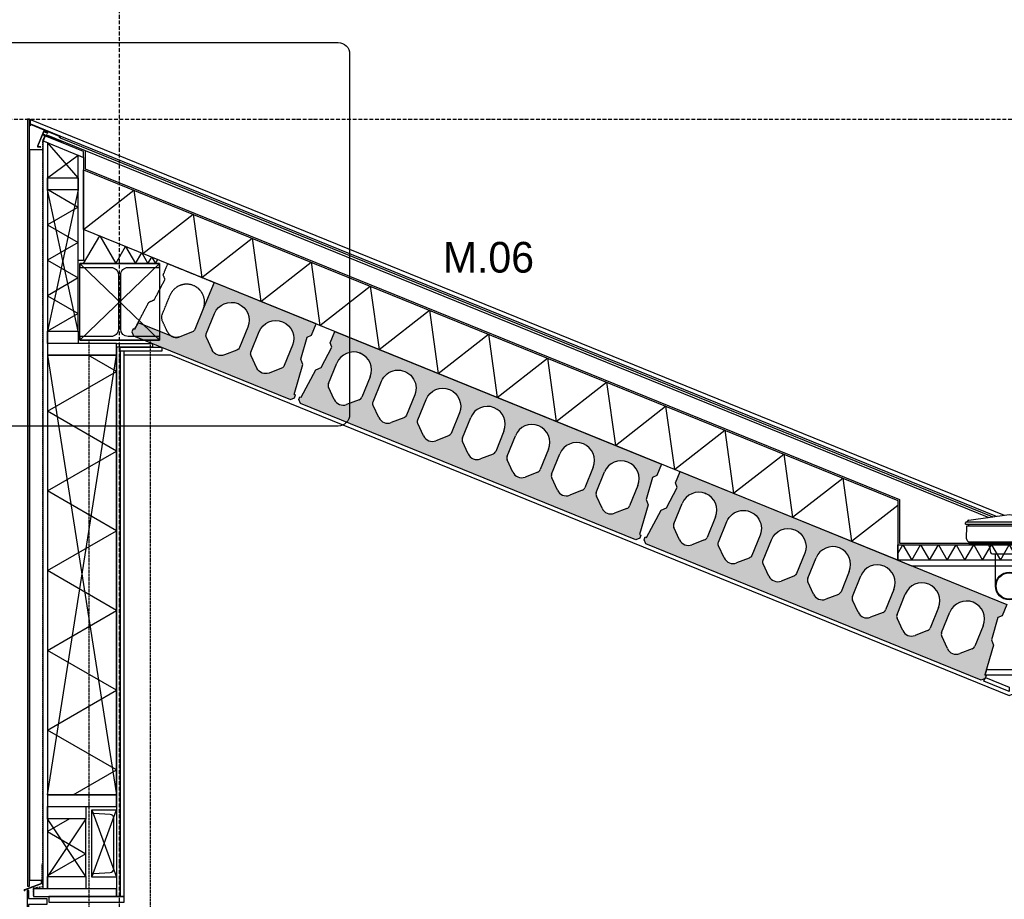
# Model space of a CAD drawing. Header units: millimetres. Extents: x -297000 to 504135, y -166520 to 252050.
# Tile 291 of 416: x 12000 to 15209, y -9443 to -6576. Entities that reach past the tile are written whole.
import ezdxf

# ---------------------------------------------------------------- set-up
doc = ezdxf.new("R2010")
doc.units = ezdxf.units.MM
doc.header["$MEASUREMENT"] = 0
for name, pattern in [('ACAD_ISO10W100', [18, 12, -3, 0, -3]), ('CENTER', [50.800000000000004, 31.75, -6.349999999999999, 6.349999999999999, -6.349999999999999]), ('DASHED2', [0.375, 0.25, -0.125]), ('HIDDEN2', [4.762499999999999, 3.175, -1.5875]), ('HIDDENX2', [0.75, 0.5, -0.25])]:
    doc.linetypes.add(name, pattern=pattern)
doc.layers.get('Defpoints').update_dxf_attribs({"color": 6})
for name, color, linetype in [('010_T0100_T', 4, 'Continuous'), ('040_AXPRI_B', 9, 'CENTER'), ('068_HATCH_H', 8, 'Continuous'), ('080_SYMB_DETAIL', 4, 'Continuous'), ('210_INSUL_G', 8, 'Continuous'), ('210_WALEX_E', 2, 'Continuous'), ('210_WALEX_G', 2, 'Continuous'), ('299_CONCR_G', 3, 'Continuous'), ('299_CONCR_H', 251, 'Continuous'), ('299_STEEL_G', 3, 'Continuous'), ('299_STEEL_H', 8, 'Continuous'), ('310_WINDO_E', 1, 'Continuous'), ('410_WAFEX_G', 1, 'Continuous'), ('420_WAFIN_G', 1, 'Continuous'), ('450_CEIFI_G', 2, 'Continuous'), ('470_ROOF_G', 4, 'Continuous'), ('480_OTHFI_G', 4, 'Continuous'), ('520_DRAIN_E', 8, 'Continuous'), ('520_DRAIN_G', 2, 'Continuous'), ('X--LR---_CP', 7, 'Continuous')]:
    doc.layers.add(name, color=color, linetype=linetype)
doc.styles.add('VMX 2 MEDIUM 100', font='unvr55w.TTF', dxfattribs={"height": 200})

# ---------------------------------------------------------------- blocks, each defined once
blk = doc.blocks.new('GRID02')
at = {"layer": '040_AXPRI_B', "linetype": 'ACAD_ISO10W100'}
blk.add_line((-2.231390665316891e-06, -2483.903999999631), (-2.183020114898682e-06, 11470.78071810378), dxfattribs=at)
blk.add_lwpolyline([(-4000, 8700), (27199.99999785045, 8700)], dxfattribs=at)
blk = doc.blocks.new('gootdetail')
at = {"layer": '068_HATCH_H'}
blk.add_lwpolyline([(-724.9997384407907, 22.1315822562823), (-708.9098999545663, 50.00000000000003), (-680.042386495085, 1.4210854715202e-14), (-651.1748730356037, 50.00000000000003), (-622.3073595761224, 1.4210854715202e-14), (-593.4398461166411, 50.00000000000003), (-564.5723326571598, 1.4210854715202e-14), (-535.7048191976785, 50.00000000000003), (-506.8373057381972, 1.4210854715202e-14), (-477.9697922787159, 50.00000000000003), (-449.1022788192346, 1.4210854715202e-14), (-420.2347653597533, 50.00000000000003), (-391.367251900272, 1.4210854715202e-14), (-362.4997384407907, 50.00000000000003), (-333.6322249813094, 1.4210854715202e-14), (-304.7647115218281, 50.00000000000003), (-275.8971980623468, 1.4210854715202e-14), (-247.0296846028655, 50.00000000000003), (-218.1621711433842, 1.4210854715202e-14), (-189.2946576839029, 50.00000000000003), (-160.4271442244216, 1.4210854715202e-14), (-131.5596307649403, 50.00000000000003), (-102.692117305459, 1.4210854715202e-14), (-73.82460384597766, 50.00000000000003), (-44.95709038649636, 1.4210854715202e-14), (-16.08957692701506, 50.00000000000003), (0.0001157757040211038, 22.13183476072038)], dxfattribs=at)
at = {"layer": '210_INSUL_G', "color": 1}
blk.add_lwpolyline([(-724.9997384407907, 5.684341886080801e-14), (-724.9997384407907, 50.00000000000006), (0.0002615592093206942, 50), (0, 0), (-724.9997384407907, 5.684341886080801e-14)], dxfattribs=at)
at = {"layer": '210_WALEX_G'}
blk.add_lwpolyline([(0, 0), (-724.9997384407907, 5.684341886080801e-14), (-680.683603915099, -17.99999999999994), (-44.31613452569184, -18), (0, 0)], dxfattribs=at)
at = {"layer": '470_ROOF_G'}
blk.add_lwpolyline([(-719.9997384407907, 197.6471529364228), (-719.9997384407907, 55.00000000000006), (-4.999738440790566, 55), (-4.999738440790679, 197.6471529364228)], dxfattribs=at)
at = {"layer": '520_DRAIN_E', "color": 8}
for p, q in [((-505.4997548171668, 117.8301667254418), (-505.4997548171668, 121.3301667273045)), ((-219.4997430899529, 117.8300070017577), (-219.4997391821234, 121.3300070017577)), ((-501.4985368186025, 69.55384099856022), (-501.4985368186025, 71.15634399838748)), ((-494.6958908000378, 55.00000000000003), (-489.7317894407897, 52.13397499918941)), ((-448.3657634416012, 51.73205099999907), (-444.7313653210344, 49.63372986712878)), ((-426.3340734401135, 42.88918599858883), (-423.2605044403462, 25.45811099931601)), ((-298.6654034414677, 42.88918599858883), (-301.738972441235, 25.45811099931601)), ((-276.6337134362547, 51.73205099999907), (-280.2681115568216, 49.63372986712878)), ((-235.2676874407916, 52.13397499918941), (-230.3035860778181, 55.00000000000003))]:
    blk.add_line(p, q, dxfattribs=at)
for points in [[(-494.1498448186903, 130.3279497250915), (-362.4997316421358, 148.8301671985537), (-230.4997548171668, 130.2787807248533)], [(-505.4997548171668, 117.8301667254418), (-219.4997548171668, 117.8301667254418)], [(-501.4997548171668, 125.3301667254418), (-223.4997548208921, 125.3301667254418)], [(-501.4985368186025, 69.55384099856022), (-500.7576358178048, 112), (-224.2418712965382, 112), (-223.5010150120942, 69.5536857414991), (-223.5010132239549, 71.156188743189)], [(-494.6626301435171, 117.8244789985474), (-494.6626301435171, 111.9943122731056)], [(-230.3366639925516, 117.8300192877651), (-230.336670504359, 111.999852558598)], [(-499.1566088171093, 63.75736699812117), (-497.2423868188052, 61.84314600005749)], [(-491.5855328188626, 59.50000000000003), (-233.4139768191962, 59.50000000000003)], [(-489.2317894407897, 52.00000000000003), (-235.2676874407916, 52.13397499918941)], [(-444.2318504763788, 49.50000000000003), (-280.7676874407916, 49.50000000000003)], [(-225.842949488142, 63.75721435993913), (-227.7571736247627, 61.84299549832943)], [(-407.4998692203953, -84.22387920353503), (-407.4998692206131, 20.49999999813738)], [(-317.4998692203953, -84.22387920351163), (-317.4998692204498, 20.49999999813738)]]:
    blk.add_lwpolyline(points, dxfattribs=at)
at = {"layer": '520_DRAIN_E', "ltscale": 5}
blk.add_lwpolyline([(-509.9997384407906, 55.00000000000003), (-214.9997384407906, 55.00000000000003)], dxfattribs=at)
at = {"layer": '520_DRAIN_E', "color": 8}
blk.add_lwpolyline([(-423.2605049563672, 25.45811093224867, 0.3639702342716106), (-417.3516584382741, 20.49999999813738), (-307.6478184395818, 20.49999999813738, 0.3639702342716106), (-301.7389719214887, 25.45811093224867)], format="xyb", dxfattribs=at)
for centre, radius, start, end in [((-493.5235658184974, 125.8717437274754), 4.5, 97.99999998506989, 180.4764389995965), ((-231.4759231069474, 125.8715973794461), 4.5, 359.5234970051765, 81.99993599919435), ((-501.4997548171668, 121.3301667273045), 4, 90, 180), ((-498.5233928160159, 125.8301667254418), 0.5, 270, 0.4764389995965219), ((-498.5233928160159, 125.8301667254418), 0.5, 270, 0.4764389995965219), ((-226.4760961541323, 125.830014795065), 0.5, 179.5234970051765, 269.9999359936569), ((-226.4760961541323, 125.830014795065), 0.5, 179.5234970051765, 269.9999359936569), ((-223.4997391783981, 121.3300114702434), 4, 359.9999360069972, 89.99993599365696), ((-493.4997548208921, 69.41422199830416), 8, 178.9999999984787, 225.0000000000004), ((-231.4997971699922, 69.41407567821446), 8, 314.9999360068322, 0.9999359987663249), ((-491.5855328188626, 67.50000000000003), 8, 225.0000000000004, 270), ((-449.3657634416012, 50.00000000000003), 2, 59.9999999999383, 90), ((-444.2317894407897, 50.49999999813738), 1, 239.9999999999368, 270), ((-434.2125354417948, 41.49999999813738), 8, 9.999999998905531, 90), ((-290.7869414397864, 41.49999999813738), 8, 90, 170.0000000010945), ((-280.7676874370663, 50.49999999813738), 1, 270, 300.0000000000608), ((-275.6337134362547, 50.00000000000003), 2, 90, 120.0000000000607), ((-233.4140213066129, 67.49985581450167), 8, 269.9999359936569, 314.9999360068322)]:
    blk.add_arc(centre, radius, start, end, dxfattribs=at)
at = {"layer": '520_DRAIN_G'}
for radius in [45, 42.76431929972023]:
    blk.add_circle((-362.4998692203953, -84.22387920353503), radius, dxfattribs=at)
blk = doc.blocks.new('HEA260')
at = {"layer": '299_STEEL_G'}
blk.add_lwpolyline([(-130.0000038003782, -125.0000036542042), (129.9999961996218, -125.0000036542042), (129.9999961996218, -112.5000036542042), (27.74999619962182, -112.5000036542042, -0.4142135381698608), (3.749996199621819, -88.50000365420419), (3.749996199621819, 88.49999634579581, -0.4142135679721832), (27.74999429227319, 112.4999963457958), (129.9999961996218, 112.4999963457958), (129.9999961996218, 124.9999963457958), (-130.0000038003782, 124.9999963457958), (-130.0000038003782, 112.4999963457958), (-27.75000570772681, 112.4999963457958, -0.4142135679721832), (-3.750003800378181, 88.49999634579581), (-3.750003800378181, -88.49999602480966, -0.4142135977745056), (-27.75000380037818, -112.5000036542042), (-130.0000038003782, -112.5000036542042)], format="xyb", close=True, dxfattribs=at)
at = {"layer": 'Defpoints'}
for points in [[(129.9999961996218, 124.9999963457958), (-130.0000038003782, -125.0000036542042)], [(129.9999961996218, -125.0000036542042), (-129.9999885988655, 124.9999963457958)]]:
    blk.add_lwpolyline(points, dxfattribs=at)
blk.add_lwpolyline([(-129.9999885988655, 124.9999963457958), (129.9999961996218, 124.9999963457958), (129.9999961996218, -125.0000036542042), (-129.9999885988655, -125.0000036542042)], close=True, dxfattribs=at)
blk = doc.blocks.new('KANAALPLAAT260_sparing')
at = {"layer": '299_CONCR_H'}
h = blk.add_hatch(color=256, dxfattribs=at)
edge = h.paths.add_edge_path(flags=16)
edge.add_arc((-129, 146.5), 58.5, 0, 180, ccw=False)
edge.add_line((-70.5, 146.5), (-70.5, 74.60282490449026))
edge.add_arc((-85.49999999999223, 74.60282490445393), 14.99999999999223, -46.84158311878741, 1.3881162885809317e-10, ccw=False)
edge.add_line((-75.2397319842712, 63.66084609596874), (-107.3285527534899, 33.57123368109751))
edge.add_arc((-128.9999999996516, 56.68257113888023), 31.68257478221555, 228.8145178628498, 313.15841688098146, ccw=False)
edge.add_arc((-129.000000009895, 56.68257114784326), 31.68257478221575, 226.8415831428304, 228.8145178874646, ccw=False)
edge.add_line((-150.6714472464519, 33.57123368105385), (-182.7602680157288, 63.66084609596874))
edge.add_arc((-172.5000000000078, 74.60282490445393), 14.99999999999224, 179.9999999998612, 226.8415831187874, ccw=False)
edge.add_line((-187.5, 74.60282490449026), (-187.5, 146.5))
edge = h.paths.add_edge_path(flags=16)
edge.add_arc((-285.9999999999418, 146.5000000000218), 58.5, -7.105427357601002e-12, 179.9999999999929, ccw=False)
edge.add_line((-227.4999999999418, 146.5000000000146), (-227.4999999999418, 74.60282490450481))
edge.add_arc((-242.499999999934, 74.60282490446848), 14.99999999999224, -46.84158311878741, 1.3881162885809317e-10, ccw=False)
edge.add_line((-232.239731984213, 63.66084609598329), (-264.3285527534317, 33.57123368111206))
edge.add_arc((-285.9999999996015, 56.68257113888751), 31.68257478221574, 228.8145178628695, 313.158416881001, ccw=False)
edge.add_arc((-286.0000000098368, 56.68257114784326), 31.68257478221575, 226.8415831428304, 228.8145178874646, ccw=False)
edge.add_line((-307.6714472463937, 33.57123368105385), (-339.7602680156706, 63.66084609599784))
edge.add_arc((-329.4999999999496, 74.60282490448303), 14.99999999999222, 179.9999999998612, 226.8415831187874, ccw=False)
edge.add_line((-344.4999999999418, 74.60282490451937), (-344.4999999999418, 146.5000000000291))
edge = h.paths.add_edge_path()
edge.add_line((-443.5454552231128, 25.00469205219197), (-564.4995308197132, 25.00469205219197))
edge.add_line((-564.4995308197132, 25.00469205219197), (-567, -1.455191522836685e-11))
edge.add_line((-567, -1.455191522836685e-11), (-572, -1.455191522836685e-11))
edge.add_line((-572, -1.455191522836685e-11), (-572, -10.00000000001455))
edge.add_line((-572, -10.00000000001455), (-561.9999999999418, -20.00000000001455))
edge.add_line((-561.9999999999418, -20.00000000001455), (-9.999999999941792, -20))
edge.add_line((-9.999999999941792, -20), (0, -10))
edge.add_line((0, -10), (0, 0))
edge.add_line((0, 0), (-5, 0))
edge.add_line((-5, 0), (-15.04962799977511, 100.4962809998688))
edge.add_line((-15.04962799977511, 100.4962809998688), (-28.44946200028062, 113.8961149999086))
edge.add_line((-28.44946200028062, 113.8961149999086), (-35.96350099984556, 189.036499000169))
edge.add_line((-35.96350099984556, 189.036499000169), (-24.99999999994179, 200.0000000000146))
edge.add_line((-24.99999999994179, 200.0000000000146), (-24.99999999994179, 240.0000000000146))
edge.add_line((-24.99999999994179, 240.0000000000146), (-384.5, 240.0000000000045))
edge.add_line((-384.5, 240.0000000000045), (-384.5, 146.4999999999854))
edge.add_line((-384.5, 146.4999999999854), (-384.5, 74.60282490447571))
edge.add_arc((-399.4999999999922, 74.60282490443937), 14.99999999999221, -46.841583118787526, 1.3881162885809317e-10, ccw=False)
edge.add_line((-389.2397319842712, 63.66084609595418), (-421.3285527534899, 33.57123368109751))
edge.add_arc((-442.9999999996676, 56.68257113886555), 31.68257478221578, 269.0135326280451, 313.15841688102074, ccw=False)
at = {"layer": '299_CONCR_G'}
blk.add_lwpolyline([(-443.5454552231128, 25.00469205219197), (-564.4995308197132, 25.00469205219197), (-567, -1.455191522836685e-11), (-572, -1.455191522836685e-11), (-572, -10.00000000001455), (-561.9999999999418, -20.00000000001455), (-9.999999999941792, -20), (0, -10), (0, 0), (-5, 0), (-15.04962799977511, 100.4962809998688), (-28.44946200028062, 113.8961149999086), (-35.96350099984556, 189.036499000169), (-24.99999999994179, 200.0000000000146), (-24.99999999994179, 240.0000000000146), (-384.5, 240.0000000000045), (-384.5, 146.4999999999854), (-384.5, 74.60282490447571, -0.2072792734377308), (-389.2397319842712, 63.66084609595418), (-421.3285527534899, 33.57123368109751, -0.1950364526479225), (-443.5454552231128, 25.00469205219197, -0.1950364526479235)], format="xyb", dxfattribs=at)
at = {"layer": '299_CONCR_G', "color": 1, "linetype": 'HIDDENX2'}
blk.add_lwpolyline([(-566.9999999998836, 0), (-556.9503720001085, 100.4962809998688), (-543.550537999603, 113.8961149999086), (-536.036499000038, 189.036499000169), (-546.9999999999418, 200.0000000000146), (-546.9999999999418, 240.0000000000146), (-384.5, 240.0000000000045)], dxfattribs=at)
blk.add_lwpolyline([(-421.3285527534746, 33.5712336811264), (-421.3285527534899, 33.57123368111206, -0.3855866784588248), (-463.8629371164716, 32.83884241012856, -0.00860876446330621), (-464.6714472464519, 33.57123368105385), (-496.7602680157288, 63.66084609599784, -0.2072792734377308), (-501.5, 74.60282490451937), (-501.5, 146.5000000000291, -1), (-384.5, 146.5000000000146)], format="xyb", dxfattribs=at)
at = {"layer": '299_CONCR_G'}
for points in [[(-344.4999999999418, 146.5000000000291, -1), (-227.4999999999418, 146.5000000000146), (-227.4999999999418, 74.60282490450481, -0.2072792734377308), (-232.239731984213, 63.66084609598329), (-264.3285527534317, 33.57123368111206, -0.3855866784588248), (-306.8629371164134, 32.83884241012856, -0.00860876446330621), (-307.6714472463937, 33.57123368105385), (-339.7602680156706, 63.66084609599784, -0.2072792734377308), (-344.4999999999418, 74.60282490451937)], [(-187.5, 146.5, -1), (-70.5, 146.5), (-70.5, 74.60282490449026, -0.2072792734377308), (-75.2397319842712, 63.66084609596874), (-107.3285527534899, 33.57123368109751, -0.3855866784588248), (-149.8629371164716, 32.83884241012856, -0.00860876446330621), (-150.6714472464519, 33.57123368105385), (-182.7602680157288, 63.66084609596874, -0.2072792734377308), (-187.5, 74.60282490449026)]]:
    blk.add_lwpolyline(points, format="xyb", close=True, dxfattribs=at)
blk = doc.blocks.new('DAKTRIM')
at = {"layer": '470_ROOF_G', "color": 1}
blk.add_lwpolyline([(24.00022964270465, 1.50001435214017), (22.00021050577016, 1.50001435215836), (22.00021050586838, 2.000019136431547), (20.0001913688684, 2.000019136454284), (20.00019136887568, 1.500014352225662), (18.0001722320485, 1.500014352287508), (18.00017223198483, 2.000019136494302), (16.00015309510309, 2.00001913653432), (16.00015309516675, 1.500014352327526), (14.00013395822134, 1.500014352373), (14.00013395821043, 2.000019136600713), (12.00011482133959, 2.000019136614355), (12.00011482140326, 1.500014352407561), (10.00009568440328, 1.500014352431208), (10.00009568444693, 2.000019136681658), (8.000076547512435, 2.000019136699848), (8.000076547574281, 1.500014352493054), (6.000057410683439, 1.500014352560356), (6.000057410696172, 2.000019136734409), (4.000038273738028, 2.000019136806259), (4.000038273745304, 1.500014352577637), (2.000019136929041, 1.500014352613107), (2.000019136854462, 2.000019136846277), (-2.546585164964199e-11, 2.000019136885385), (-1.818989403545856e-11, 1.500014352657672), (-2.000019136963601, 1.500014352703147), (-2.000019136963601, 2.000019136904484), (-4.000038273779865, 2.000019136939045), (-4.000038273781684, 1.500014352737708), (-6.000057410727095, 1.500014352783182), (-6.000057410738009, 2.000019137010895), (-8.000076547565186, 2.000019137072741), (-8.000076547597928, 1.500014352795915), (-9.500090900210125, 1.500014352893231), (-9.500090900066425, 10.50010046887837, -0.4142135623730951), (-9.000086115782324, 11.00010525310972), (4.000038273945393, 11.00010525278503), (4.000038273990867, 12.00011482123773, 0.4142135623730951), (3.500033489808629, 12.50011960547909), (-9.500090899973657, 12.50011960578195, 0.4142135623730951), (-11.00010525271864, 11.00010525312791), (-11.00010525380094, -41.00039230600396, 0.4931454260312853), (-9.111858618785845, -42.4492949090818), (-0.5558910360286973, -40.15673030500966, 1), (-0.9441233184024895, -38.70782770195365), (-8.870675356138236, -40.8317409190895, -0.4931454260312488), (-9.500090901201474, -40.3487733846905), (-9.500090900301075, 1.909938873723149e-10), (-1.500014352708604, 2.637534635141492e-11), (-1.500014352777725, -4.000038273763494), (-8.003553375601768e-11, -4.000038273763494), (0, 0), (58.50055975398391, -1.296939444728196e-09, 0.8769764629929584), (58.62997051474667, 0.9829723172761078), (54.83430011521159, 2.000019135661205), (51.50181911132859, 2.000019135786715), (51.50181911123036, 1.500014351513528), (49.5017999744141, 1.500014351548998), (49.501799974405, 2.000019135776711), (47.66800698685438, 2.000019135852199), (47.66800698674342, 1.500014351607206), (45.66798784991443, 1.500014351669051), (45.66798784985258, 2.000019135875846), (43.66796871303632, 2.000019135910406), (43.6679687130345, 1.500014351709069), (41.66794957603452, 1.500014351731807), (41.66794957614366, 2.000019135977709), (39.83415658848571, 2.000019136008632), (39.83415658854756, 1.500014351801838), (37.83413745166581, 1.500014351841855), (37.83413745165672, 2.000019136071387), (37.66791130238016, 2.000019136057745), (35.8341183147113, 2.000019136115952), (35.8341183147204, 1.50001435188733), (33.83409917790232, 1.500014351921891), (33.83409917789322, 2.000019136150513), (31.83408004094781, 2.000019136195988), (31.83408004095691, 1.500014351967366), (29.83406090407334, 1.500014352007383), (29.83406090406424, 2.000019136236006), (28.00026791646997, 2.000019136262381), (28.00026791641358, 1.500014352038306), (26.00024877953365, 1.500014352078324), (26.00024877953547, 2.000019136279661), (24.00022964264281, 2.000019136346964)], format="xyb", close=True, dxfattribs=at)
blk = doc.blocks.new('WATERSLAG')
at = {"layer": '410_WAFEX_G', "color": 1, "lineweight": 13}
blk.add_lwpolyline([(-2.65234375, -0.859375), (0, 0), (-0.58203125, -0.6953125), (-0.58203125, -0.83984375), (-0.22265625, -1.1953125), (-0.22265625, -1.33984375), (-0.58203125, -1.6953125), (-0.58203125, -1.83984375), (-0.22265625, -2.1953125), (-0.22265625, -2.33984375), (-0.58203125, -2.6953125), (-0.58203125, -2.83984375), (-0.22265625, -3.1953125), (-0.22265625, -3.33984375), (-0.58203125, -3.6953125), (-0.58203125, -3.83984375), (-0.22265625, -4.1953125), (-0.22265625, -4.33984375), (-0.58203125, -4.6953125), (-0.58203125, -4.83984375), (-0.22265625, -5.1953125), (-0.22265625, -5.33984375), (-0.58203125, -5.6953125), (-0.58203125, -5.83984375), (-0.22265625, -6.1953125), (-0.22265625, -6.33984375), (-0.58203125, -6.6953125), (-0.58203125, -6.83984375), (-0.22265625, -7.1953125), (-0.22265625, -7.33984375), (-0.58203125, -7.6953125), (-0.58203125, -7.83984375), (-0.22265625, -8.1953125), (-0.22265625, -8.33984375), (-0.58203125, -8.6953125), (-0.58203125, -8.83984375), (-0.03125, -9.390625), (-0.06640625, -9.5546875), (-58, -30.71115182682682), (-58, -32.30880807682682, -0.3155171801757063), (-58.65872657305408, -33.24877214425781), (-60, -33.73849557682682), (-60, -30.28927682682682, -0.315315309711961), (-59.01294549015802, -28.87970706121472), (-3.640625, -8.7265625, 0.315227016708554), (-2.652212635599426, -7.31824149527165)], format="xyb", close=True, dxfattribs=at)
at = {"layer": '410_WAFEX_G', "color": 1, "linetype": 'Continuous', "lineweight": 13}
blk.add_lwpolyline([(-2.65234375, -0.859375), (0, 0), (-0.58203125, -0.6953125), (-0.58203125, -0.83984375), (-0.22265625, -1.1953125), (-0.22265625, -1.33984375), (-0.58203125, -1.6953125), (-0.58203125, -1.83984375), (-0.22265625, -2.1953125), (-0.22265625, -2.33984375), (-0.58203125, -2.6953125), (-0.58203125, -2.83984375), (-0.22265625, -3.1953125), (-0.22265625, -3.33984375), (-0.58203125, -3.6953125), (-0.58203125, -3.83984375), (-0.22265625, -4.1953125), (-0.22265625, -4.33984375), (-0.58203125, -4.6953125), (-0.58203125, -4.83984375), (-0.22265625, -5.1953125), (-0.22265625, -5.33984375), (-0.58203125, -5.6953125), (-0.58203125, -5.83984375), (-0.22265625, -6.1953125), (-0.22265625, -6.33984375), (-0.58203125, -6.6953125), (-0.58203125, -6.83984375), (-0.22265625, -7.1953125), (-0.22265625, -7.33984375), (-0.58203125, -7.6953125), (-0.58203125, -7.83984375), (-0.22265625, -8.1953125), (-0.22265625, -8.33984375), (-0.58203125, -8.6953125), (-0.58203125, -8.83984375), (-0.03125, -9.390625), (-0.06640625, -9.5546875), (-58, -30.71115182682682), (-58, -32.30880807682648, -0.3150217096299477), (-58.65702834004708, -33.2481520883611), (-60, -33.73849557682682), (-60, -30.28927682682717, -0.3153019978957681), (-59.01301376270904, -28.87973190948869), (-3.639284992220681, -8.726074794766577, 0.3153086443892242), (-2.652212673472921, -7.316375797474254), (-2.65234375, -0.859375)], format="xyb", close=True, dxfattribs=at)
at = {"layer": 'X--LR---_CP'}
blk.add_point((-2.65234375, -0.859375), dxfattribs=at)
blk = doc.blocks.new('KANAALPLAAT260')
at = {"layer": '299_CONCR_H'}
h = blk.add_hatch(color=256, dxfattribs=at)
h.paths.add_polyline_path([(5.049627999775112, 120.4962809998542), (18.44946200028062, 133.8961149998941), (25.96350099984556, 209.0364990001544), (15, 220), (15, 260), (1165, 260), (1165, 220), (1154.036499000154, 209.0364990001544), (1161.550537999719, 133.8961149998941), (1174.950372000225, 120.4962809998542), (1185, 20), (1190, 20), (1190, 10), (1180, 0), (0, 0), (-10, 10), (-10, 20), (-5, 20)])
edge = h.paths.add_edge_path(flags=16)
edge.add_arc((119, 76.68257113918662), 31.68257478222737, 226.8415831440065, 313.1584168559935)
edge.add_line((140.6714472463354, 53.57123368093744), (172.760268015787, 83.66084609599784))
edge.add_arc((162.5, 94.60282490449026), 15, 313.1584168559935, 360)
edge.add_line((177.5, 94.60282490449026), (177.5, 166.5))
edge.add_arc((119, 166.5), 58.5, 0, 180)
edge.add_line((60.5, 166.5), (60.5, 94.60282490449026))
edge.add_arc((75.5, 94.60282490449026), 14.99999999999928, 180, 226.8415831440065)
edge.add_line((65.239731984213, 83.66084609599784), (97.32855275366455, 53.57123368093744))
edge = h.paths.add_edge_path(flags=16)
edge.add_line((254.3285527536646, 53.57123368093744), (222.239731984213, 83.66084609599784))
edge.add_arc((232.5, 94.60282490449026), 14.99999999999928, 180, 226.8415831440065, ccw=False)
edge.add_line((217.5, 94.60282490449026), (217.5, 166.5))
edge.add_arc((276, 166.5), 58.5, 0, 180, ccw=False)
edge.add_line((334.5, 166.5), (334.5, 94.60282490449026))
edge.add_arc((319.5, 94.60282490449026), 15, -46.841583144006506, 0, ccw=False)
edge.add_line((329.760268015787, 83.66084609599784), (297.6714472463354, 53.57123368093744))
edge.add_arc((276, 76.68257113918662), 31.68257478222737, 226.8415831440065, 313.1584168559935, ccw=False)
edge = h.paths.add_edge_path(flags=16)
edge.add_arc((389.5, 94.60282490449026), 14.99999999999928, 180, 226.8415831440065)
edge.add_line((379.239731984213, 83.66084609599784), (411.3285527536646, 53.57123368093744))
edge.add_arc((433, 76.68257113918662), 31.68257478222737, 226.8415831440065, 313.1584168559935)
edge.add_line((454.6714472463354, 53.57123368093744), (486.760268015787, 83.66084609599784))
edge.add_arc((476.5, 94.60282490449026), 15, 313.1584168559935, 360)
edge.add_line((491.5, 94.60282490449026), (491.5, 166.5))
edge.add_arc((433, 166.5), 58.5, 0, 180)
edge.add_line((374.5, 166.5), (374.5, 94.60282490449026))
edge = h.paths.add_edge_path(flags=16)
edge.add_arc((590, 76.68257113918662), 31.68257478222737, 226.8415831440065, 313.1584168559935)
edge.add_line((611.6714472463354, 53.57123368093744), (643.760268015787, 83.66084609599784))
edge.add_arc((633.5, 94.60282490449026), 15, 313.1584168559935, 360)
edge.add_line((648.5, 94.60282490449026), (648.5, 166.5))
edge.add_arc((590, 166.5), 58.5, 0, 180)
edge.add_line((531.5, 166.5), (531.5, 94.60282490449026))
edge.add_arc((546.5, 94.60282490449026), 14.99999999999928, 180, 226.8415831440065)
edge.add_line((536.239731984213, 83.66084609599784), (568.3285527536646, 53.57123368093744))
edge = h.paths.add_edge_path(flags=16)
edge.add_line((725.3285527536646, 53.57123368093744), (693.239731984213, 83.66084609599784))
edge.add_arc((703.5, 94.60282490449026), 14.99999999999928, 180, 226.8415831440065, ccw=False)
edge.add_line((688.5, 94.60282490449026), (688.5, 166.5))
edge.add_arc((747, 166.5), 58.5, 0, 180, ccw=False)
edge.add_line((805.5, 166.5), (805.5, 94.60282490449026))
edge.add_arc((790.5, 94.60282490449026), 15, -46.841583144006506, 0, ccw=False)
edge.add_line((800.760268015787, 83.66084609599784), (768.6714472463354, 53.57123368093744))
edge.add_arc((747, 76.68257113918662), 31.68257478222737, 226.8415831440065, 313.1584168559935, ccw=False)
edge = h.paths.add_edge_path(flags=16)
edge.add_arc((860.5, 94.60282490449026), 14.99999999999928, 180, 226.8415831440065)
edge.add_line((850.239731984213, 83.66084609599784), (882.3285527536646, 53.57123368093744))
edge.add_arc((904, 76.68257113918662), 31.68257478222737, 226.8415831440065, 313.1584168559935)
edge.add_line((925.6714472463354, 53.57123368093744), (957.760268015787, 83.66084609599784))
edge.add_arc((947.5, 94.60282490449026), 15, 313.1584168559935, 360)
edge.add_line((962.5, 94.60282490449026), (962.5, 166.5))
edge.add_arc((904, 166.5), 58.5, 0, 180)
edge.add_line((845.5, 166.5), (845.5, 94.60282490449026))
edge = h.paths.add_edge_path(flags=16)
edge.add_line((1002.5, 94.60282490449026), (1002.5, 166.5))
edge.add_arc((1061, 166.5), 58.5, 0, 180, ccw=False)
edge.add_line((1119.5, 166.5), (1119.5, 94.60282490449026))
edge.add_arc((1104.5, 94.60282490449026), 15, -46.841583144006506, 0, ccw=False)
edge.add_line((1114.760268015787, 83.66084609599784), (1082.671447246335, 53.57123368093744))
edge.add_arc((1061, 76.68257113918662), 31.68257478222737, 226.8415831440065, 313.1584168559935, ccw=False)
edge.add_line((1039.328552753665, 53.57123368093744), (1007.239731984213, 83.66084609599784))
edge.add_arc((1017.5, 94.60282490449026), 14.99999999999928, 180, 226.8415831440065, ccw=False)
at = {"layer": '299_CONCR_G'}
for p, q in [((60.5, 94.60282490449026), (60.5, 166.5)), ((177.5, 166.5), (177.5, 94.60282490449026)), ((531.5, 94.60282490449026), (531.5, 166.5)), ((648.5, 166.5), (648.5, 94.60282490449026)), ((688.5, 94.60282490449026), (688.5, 166.5)), ((805.5, 166.5), (805.5, 94.60282490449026)), ((845.5, 94.60282490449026), (845.5, 166.5)), ((962.5, 166.5), (962.5, 94.60282490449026)), ((1002.5, 94.60282490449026), (1002.5, 166.5)), ((1119.5, 166.5), (1119.5, 94.60282490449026)), ((97.32855275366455, 53.57123368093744), (65.239731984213, 83.66084609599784)), ((254.3285527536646, 53.57123368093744), (222.239731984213, 83.66084609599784)), ((329.760268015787, 83.66084609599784), (297.6714472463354, 53.57123368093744)), ((411.3285527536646, 53.57123368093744), (379.239731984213, 83.66084609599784)), ((486.760268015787, 83.66084609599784), (454.6714472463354, 53.57123368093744)), ((568.3285527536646, 53.57123368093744), (536.239731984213, 83.66084609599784)), ((643.760268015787, 83.66084609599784), (611.6714472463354, 53.57123368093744)), ((725.3285527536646, 53.57123368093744), (693.239731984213, 83.66084609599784)), ((800.760268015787, 83.66084609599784), (768.6714472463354, 53.57123368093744)), ((882.3285527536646, 53.57123368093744), (850.239731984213, 83.66084609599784)), ((957.760268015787, 83.66084609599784), (925.6714472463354, 53.57123368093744)), ((1039.328552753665, 53.57123368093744), (1007.239731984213, 83.66084609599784)), ((1114.760268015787, 83.66084609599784), (1082.671447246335, 53.57123368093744))]:
    blk.add_line(p, q, dxfattribs=at)
blk.add_lwpolyline([(1161.550537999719, 133.8961149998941), (1174.950372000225, 120.4962809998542), (1185, 20), (1190, 20), (1190, 10), (1180, 0), (0, 0), (-10, 10), (-10, 20), (-5, 20), (5.049627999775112, 120.4962809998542), (18.44946200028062, 133.8961149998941), (25.96350099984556, 209.0364990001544), (15, 220), (15, 260), (1165, 260), (1165, 220), (1154.036499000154, 209.0364990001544)], close=True, dxfattribs=at)
for points in [[(222.2397319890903, 83.6608460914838, -0.2072792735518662), (217.5, 94.60282490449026), (217.5, 166.5, -0.9999999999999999), (334.5, 166.5), (334.5, 94.60282490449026, -0.2072792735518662), (329.7602680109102, 83.66084609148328)], [(379.2397319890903, 83.6608460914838, -0.2072792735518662), (374.5, 94.60282490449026), (374.5, 166.5, -0.9999999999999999), (491.5, 166.5), (491.5, 94.60282490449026, -0.2072792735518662), (486.7602680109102, 83.66084609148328)]]:
    blk.add_lwpolyline(points, format="xyb", dxfattribs=at)
blk.add_lwpolyline([(172.760268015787, 83.66084609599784), (140.6714472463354, 53.57123368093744)], dxfattribs=at)
for centre, radius, start, end in [((119, 166.5), 58.5, 0, 180), ((590, 166.5), 58.5, 0, 180), ((747, 166.5), 58.5, 0, 180), ((904, 166.5), 58.5, 0, 180), ((1061, 166.5), 58.5, 0, 180), ((75.5, 94.60282490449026), 14.99999999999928, 180, 226.8415831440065), ((162.5, 94.60282490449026), 15, 313.1584168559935, 0), ((546.5, 94.60282490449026), 14.99999999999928, 180, 226.8415831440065), ((633.5, 94.60282490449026), 15, 313.1584168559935, 0), ((703.5, 94.60282490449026), 14.99999999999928, 180, 226.8415831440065), ((790.5, 94.60282490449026), 15, 313.1584168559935, 0), ((860.5, 94.60282490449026), 14.99999999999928, 180, 226.8415831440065), ((947.5, 94.60282490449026), 15, 313.1584168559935, 0), ((1017.5, 94.60282490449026), 14.99999999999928, 180, 226.8415831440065), ((1104.5, 94.60282490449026), 15, 313.1584168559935, 0), ((119, 76.68257113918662), 31.68257478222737, 226.8415831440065, 313.1584168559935), ((276, 76.68257113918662), 31.68257478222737, 226.8415831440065, 313.1584168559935), ((433, 76.68257113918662), 31.68257478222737, 226.8415831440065, 313.1584168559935), ((590, 76.68257113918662), 31.68257478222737, 226.8415831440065, 313.1584168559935), ((747, 76.68257113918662), 31.68257478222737, 226.8415831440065, 313.1584168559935), ((904, 76.68257113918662), 31.68257478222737, 226.8415831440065, 313.1584168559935), ((1061, 76.68257113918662), 31.68257478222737, 226.8415831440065, 313.1584168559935)]:
    blk.add_arc(centre, radius, start, end, dxfattribs=at)
at = {"layer": '299_CONCR_G', "linetype": 'ByBlock'}
blk.add_point((119.0456621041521, 224.9999821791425), dxfattribs=at)
blk = doc.blocks.new('UNP220')
at = {"layer": '299_STEEL_G'}
blk.add_lwpolyline([(-31, 82.14683538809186), (-31, 82.14683538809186, -0.3984524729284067), (-19.17604454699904, 94.62854055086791), (33.85154316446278, 97.50066507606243, 0.3984524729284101), (40, 103.9911517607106), (40, 110.0001666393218), (-40, 110.0001666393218), (-40, 110.0001666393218), (-40, -109.9998333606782), (40, -109.9998333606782), (40, -103.990818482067, 0.3984524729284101), (33.85154316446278, -97.50033179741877), (-19.17604454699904, -94.62820727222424, -0.3984524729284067), (-31, -82.14650210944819)], format="xyb", close=True, dxfattribs=at)
at = {"layer": 'Defpoints'}
for points in [[(40, 110.0036625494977), (-40, -109.9998333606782)], [(40, -110.0001666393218), (-40, 110.0001666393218)]]:
    blk.add_lwpolyline(points, dxfattribs=at)
blk.add_lwpolyline([(-40, -109.9998333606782), (40, -109.9998333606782), (40, 110.0001666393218), (-40, 110.0001666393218)], close=True, dxfattribs=at)
blk = doc.blocks.new('1006_X-03.01')
at = {"layer": '068_HATCH_H'}
for points in [[(-294.0000021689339, 8700), (2883.720500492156, 7409.296971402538)], [(-194.9869721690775, 8645.59647742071), (2857.770632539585, 7405.649955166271)], [(-194.0000021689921, 8639.38427242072), (2847.14106996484, 7404.156067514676)], [(-111.9999886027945, 8598.45930217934), (2833.205413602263, 7402.197538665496)], [(-231.7433600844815, 8469.280115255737), (-134.9999886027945, 8413.425303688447), (-234.9999886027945, 8355.690276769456), (-134.9999886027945, 8297.955249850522), (-234.9999886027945, 8240.22022293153), (-134.9999886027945, 8182.485196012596), (-234.9999886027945, 8124.750169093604), (-134.9999886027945, 8067.01514217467), (-234.9999886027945, 8009.280115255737)], [(-116.9999886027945, 8340.939997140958), (47.02063079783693, 8468.600626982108), (75.56766960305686, 8262.724288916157), (239.5882890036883, 8390.384918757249), (268.1353278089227, 8184.508580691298), (432.1559472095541, 8312.169210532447), (460.7029860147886, 8106.292872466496), (624.7236054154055, 8233.953502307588), (653.27064422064, 8028.077164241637), (817.2912636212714, 8155.737794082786), (845.8383024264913, 7949.861456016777), (1009.858921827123, 8077.522085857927), (1038.405960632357, 7871.645747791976), (1202.426580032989, 7999.306377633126), (1230.973618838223, 7793.430039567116), (1394.99423823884, 7921.090669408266), (1423.541277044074, 7715.214331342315), (1587.561896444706, 7842.874961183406), (1616.108935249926, 7636.998623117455), (1780.129554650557, 7764.659252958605), (1808.676593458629, 7558.782914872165), (1972.697212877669, 7686.443544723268), (2001.244251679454, 7480.567206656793), (2165.264871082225, 7608.227836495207), (2193.811909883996, 7402.351498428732), (2357.832529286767, 7530.012128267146), (2386.379568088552, 7324.135790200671), (2537.500128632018, 7441.756038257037)], [(-116.9999886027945, 8229.280115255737), (-64.77912103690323, 8319.729311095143), (-12.55825347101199, 8229.280115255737), (19.82307265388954, 8285.366217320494), (52.20439877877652, 8229.280115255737), (72.28354205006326, 8264.05821157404), (92.36268532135, 8229.280115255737), (104.8134414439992, 8250.845457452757), (117.2641975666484, 8229.280115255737), (124.9847126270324, 8242.652439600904)], [(-151.5283453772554, 6497.280084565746), (-9.999988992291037, 6578.99151922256), (-234.9999886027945, 6708.895329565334), (-9.999988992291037, 6838.799139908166), (-234.9999886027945, 6968.702950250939), (-9.999988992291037, 7098.606760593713), (-234.9999886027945, 7228.510570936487), (-9.999988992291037, 7358.414381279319), (-234.9999886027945, 7488.318191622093), (-10.00001242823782, 7618.221988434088), (-234.9999886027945, 7748.125785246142), (-10.00001242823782, 7878.029582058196), (-102.2326414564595, 7931.280115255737)], [(-163.4232221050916, 6419.280084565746), (-234.9999886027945, 6377.955219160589), (-109.9999886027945, 6305.786435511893), (-234.9999886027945, 6233.617651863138), (-230.9512564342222, 6231.280115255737)]]:
    blk.add_lwpolyline(points, dxfattribs=at)
at = {"layer": '210_INSUL_G', "color": 1}
blk.add_lwpolyline([(2537.500128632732, 7262.754757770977), (-116.9999886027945, 8340.939997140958), (-116.9999886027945, 8535.221309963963), (2537.500128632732, 7457.03607059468), (2537.500128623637, 7262.754757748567)], dxfattribs=at)
at = {"layer": '210_WALEX_E', "color": 8}
for points in [[(-134.9999886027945, 8509.280115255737), (-234.9999886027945, 8623.593698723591)], [(-234.9999886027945, 8509.280115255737), (-134.9999886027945, 8582.976437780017)], [(-134.9999886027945, 8009.280115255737), (-234.9999886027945, 8469.280115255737)], [(-134.9999886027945, 8469.280115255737), (-234.9999886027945, 8009.280115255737)], [(-234.9999886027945, 6497.280084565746), (-9.999988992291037, 7931.280115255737)], [(-234.9999886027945, 7931.280115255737), (-10.00001337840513, 6497.280084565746)], [(-109.9999886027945, 6419.280084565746), (-234.9999886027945, 6231.280115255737)], [(-109.9999886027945, 6231.280115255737), (-234.9999886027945, 6419.280084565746)]]:
    blk.add_lwpolyline(points, dxfattribs=at)
at = {"layer": '210_WALEX_E', "color": 1}
for points in [[(-234.9999886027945, 8009.280115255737), (-134.9999886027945, 8009.280115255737), (-134.9999886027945, 8469.280115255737), (-234.9999886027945, 8469.280115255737)], [(-234.9999886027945, 6497.280084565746), (-9.999988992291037, 6497.280084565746), (-9.999988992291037, 7931.280115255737), (-234.9999886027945, 7931.280115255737)], [(-234.9999886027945, 6231.280115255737), (-109.9999886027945, 6231.280115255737), (-109.9999886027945, 6419.280084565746), (-234.9999886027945, 6419.280084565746)]]:
    blk.add_lwpolyline(points, close=True, dxfattribs=at)
at = {"layer": '210_WALEX_G', "linetype": 'DASHED2', "ltscale": 0.5}
for points in [[(-244.0792927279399, 8646.709594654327), (-250.9999886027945, 8629.670789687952), (-250.9999886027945, 6197.983382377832), (-282.0000140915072, 6192.983382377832), (-282.0000140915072, 6166.280115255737)], [(-252.9999886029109, 6273.280115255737), (-252.9999886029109, 6219.734463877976), (-255.6523618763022, 6218.875079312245), (-255.6522012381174, 6209.961833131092)]]:
    blk.add_lwpolyline(points, dxfattribs=at)
at = {"layer": '210_WALEX_G'}
for points in [[(-248.9999886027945, 8629.280115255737), (-116.9999886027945, 8575.665330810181), (-116.9999886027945, 8595.09346209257), (-242.226309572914, 8645.956963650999), (-248.9999886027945, 8629.280115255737)], [(-234.9999886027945, 7931.280115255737), (-9.999988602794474, 7931.280115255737), (-9.999988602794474, 7969.280115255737), (-234.9999886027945, 7969.280115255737)], [(2978.035890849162, 6888.171531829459), (2821.964104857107, 6888.171531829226), (2826.964104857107, 6906.171531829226), (2973.035890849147, 6906.171531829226)], [(-234.9999886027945, 6459.280084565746), (-9.999988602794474, 6459.280084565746), (-9.999988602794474, 6497.280084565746), (-234.9999886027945, 6497.280084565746)]]:
    blk.add_lwpolyline(points, close=True, dxfattribs=at)
for points in [[(-234.9999886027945, 8623.593698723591), (-234.9999886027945, 6191.280115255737), (-248.9999886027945, 6191.280115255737), (-248.9999886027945, 8629.280115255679), (-234.9999886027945, 8623.593698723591)], [(-116.9999886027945, 8575.665330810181), (-116.9999886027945, 8239.280115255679), (-134.9999886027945, 8239.280115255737), (-134.9999886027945, 8582.976437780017), (-116.9999886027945, 8575.665330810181)], [(-234.9999886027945, 8469.280115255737), (-234.9999886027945, 8509.280115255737), (-134.9999886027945, 8509.280115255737), (-134.9999886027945, 8469.280115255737), (-234.9999886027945, 8469.280115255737)], [(-234.9999886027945, 7969.280115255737), (-234.9999886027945, 8009.280115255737), (-134.9999886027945, 8009.280115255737), (-134.9999886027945, 7969.280115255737), (-234.9999886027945, 7969.280115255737)], [(-234.9999886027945, 6419.280084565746), (-234.9999886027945, 6459.280084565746), (-109.9999886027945, 6459.280084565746), (-109.9999886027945, 6419.280084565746), (-234.9999886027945, 6419.280084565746)], [(-234.9999886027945, 6191.280115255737), (-234.9999886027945, 6231.280115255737), (-109.9999886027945, 6231.280115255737), (-109.9999886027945, 6191.280115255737), (-234.9999886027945, 6191.280115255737)], [(-280.0000140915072, 6166.280115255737), (-10.00001409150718, 6166.280115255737), (-10.00001409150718, 6191.280115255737), (-280.0000140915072, 6191.280115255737), (-280.0000140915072, 6166.280115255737)]]:
    blk.add_lwpolyline(points, dxfattribs=at)
at = {"layer": '210_WALEX_G', "color": 8}
blk.add_lwpolyline([(-294.0000021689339, 6220), (-248.9999886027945, 6220), (-248.9999886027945, 8600), (-294.0000021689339, 8600)], close=True, dxfattribs=at)
at = {"layer": '299_STEEL_H', "linetype": 'HIDDEN2'}
for points in [[(-99.99999838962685, 7979.280115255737), (-99.99999838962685, 3800)], [(100.0000016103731, 7979.280115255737), (100.0000016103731, 3660.000000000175)]]:
    blk.add_lwpolyline(points, dxfattribs=at)
at = {"layer": '310_WINDO_E', "color": 2}
blk.add_lwpolyline([(-300.0000021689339, 6099.167941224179), (-300.0000021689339, 6186.167941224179, -0.414213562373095), (-298.5000021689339, 6187.667941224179), (-298.5000021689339, 6187.667941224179, -0.414213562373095), (-297.0000021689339, 6186.167941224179), (-297.0000021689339, 6160.167941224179), (-237.0000021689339, 6160.167941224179), (-237.0000021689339, 6140.167941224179), (-296.9999141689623, 6140.167941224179), (-296.9999141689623, 6099.167941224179, -0.414213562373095), (-298.4999141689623, 6097.667941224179), (-298.5000021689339, 6097.667941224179, -0.414213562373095)], format="xyb", close=True, dxfattribs=at)
at = {"layer": '410_WAFEX_G'}
blk.add_lwpolyline([(-300.0000021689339, 6200), (-294.0000021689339, 6200), (-294.0000021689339, 8700), (-300.0000021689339, 8700), (-300.0000021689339, 6200)], dxfattribs=at)
at = {"layer": '420_WAFIN_G'}
for points in [[(-9.999988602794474, 7969.280115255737), (107.1197989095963, 7969.280115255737), (107.1197989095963, 7956.780115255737), (-9.999988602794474, 7956.780115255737), (-9.999988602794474, 7969.280115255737)], [(2.499988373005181, 6166.280115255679), (2.500011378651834, 7956.780114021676), (-9.999988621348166, 7956.780114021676), (-10.00001426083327, 6166.280116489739), (2.499988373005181, 6166.280116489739)], [(14.99998837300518, 6166.280114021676), (14.99998837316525, 7944.280114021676), (2.499988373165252, 7944.280114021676), (2.499985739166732, 6166.280115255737), (14.99998837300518, 6166.280115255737)], [(2.500011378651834, 7956.780114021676), (137.8948953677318, 7956.780114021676), (137.8948953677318, 7944.280114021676), (2.500011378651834, 7944.280114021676), (2.500011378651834, 7956.780114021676)], [(-230.0000140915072, 6166.280115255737), (-230.0000140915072, 6148.280115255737), (14.99998837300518, 6148.280115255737), (14.99998837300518, 6166.280115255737), (-230.0000140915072, 6166.280115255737)]]:
    blk.add_lwpolyline(points, dxfattribs=at)
blk.add_lwpolyline([(2822.524196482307, 6879.848983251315), (2899.999997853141, 6848.380434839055), (2899.999997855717, 6834.888677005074), (2817.820252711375, 6868.267838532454)], close=True, dxfattribs=at)
at = {"layer": '450_CEIFI_G'}
blk.add_lwpolyline([(14.99998837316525, 7931.780114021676), (166.2282735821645, 7931.780114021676), (2899.99999779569, 6821.396919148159), (4098.385895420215, 7308.148446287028)], dxfattribs=at)
at = {"layer": '470_ROOF_G', "color": 1}
blk.add_lwpolyline([(-293.6121346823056, 8688.31895531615), (-293.9707126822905, 8688.677533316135, -0.4142140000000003), (-293.9707126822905, 8688.81895531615), (-293.6121346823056, 8689.177533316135, 0.4142140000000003), (-293.6121346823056, 8689.31895531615), (-293.9707126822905, 8689.677533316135, -0.4142140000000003), (-293.9707126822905, 8689.81895531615), (-293.6121346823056, 8690.177533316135, 0.4142140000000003), (-293.6121346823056, 8690.31895531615), (-293.9707126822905, 8690.677533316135, -0.4142140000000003), (-293.9707126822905, 8690.81895531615), (-293.6121346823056, 8691.177533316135, 0.4142140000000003), (-293.6121346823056, 8691.31895531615), (-293.9707126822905, 8691.677533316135, -0.4142140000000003), (-293.9707126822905, 8691.81895531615), (-293.6121346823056, 8692.177533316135, 0.4142140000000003), (-293.6121346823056, 8692.31895531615), (-293.9707126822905, 8692.677533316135, -0.4142140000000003), (-293.9707126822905, 8692.81895531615), (-293.6121346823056, 8693.177533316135, 0.4142140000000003), (-293.6121346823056, 8693.31895531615), (-293.9707126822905, 8693.677533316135, -0.4142140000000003), (-293.9707126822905, 8693.81895531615), (-293.6121346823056, 8694.177533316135, 0.4142140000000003), (-293.6121346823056, 8694.31895531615), (-293.9707126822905, 8694.677533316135, -0.4142140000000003), (-293.9707126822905, 8694.81895531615), (-293.6121346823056, 8695.177533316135, 0.4142140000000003), (-293.6121346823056, 8695.31895531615), (-293.9707126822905, 8695.677533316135, -0.4142140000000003), (-293.9707126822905, 8695.81895531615), (-293.6121346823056, 8696.177533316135, 0.4142140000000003), (-293.6121346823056, 8696.31895531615), (-293.9707126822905, 8696.677533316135, -0.4142140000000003), (-293.9707126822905, 8696.81895531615), (-293.541423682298, 8697.248244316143), (-294.2224686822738, 8697.929289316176, -0.802585), (-294.1175556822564, 8698.093969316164), (-291.6072216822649, 8697.18028231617, -0.315299), (-291.541423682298, 8697.086313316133), (-291.541423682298, 8686.426911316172, 0.315299), (-290.5544536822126, 8685.017372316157), (-194.9869721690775, 8645.59647742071, -0.315299), (-194.0000021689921, 8644.186938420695), (-194.0000021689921, 8639.38427242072), (-195.3420221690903, 8639.872727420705, -0.315299), (-196.0000021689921, 8640.812420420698), (-196.0000021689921, 8643.766814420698, 0.315299), (-196.0658001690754, 8643.860783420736), (-290.1994036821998, 8682.759789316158, 0.520567), (-291.541423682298, 8681.820096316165), (-291.541423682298, 8679.748244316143, -0.668179), (-294.1020836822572, 8678.687584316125), (-293.541423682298, 8679.248244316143), (-293.9707126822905, 8679.677533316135, -0.4142140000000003), (-293.9707126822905, 8679.81895531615), (-293.6121346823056, 8680.177533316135, 0.4142140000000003), (-293.6121346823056, 8680.31895531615), (-293.9707126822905, 8680.677533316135, -0.4142140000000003), (-293.9707126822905, 8680.81895531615), (-293.6121346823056, 8681.177533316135, 0.4142140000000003), (-293.6121346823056, 8681.31895531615), (-293.9707126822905, 8681.677533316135, -0.4142140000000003), (-293.9707126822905, 8681.81895531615), (-293.6121346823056, 8682.177533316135, 0.4142140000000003), (-293.6121346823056, 8682.31895531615), (-293.9707126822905, 8682.677533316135, -0.4142140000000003), (-293.9707126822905, 8682.81895531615), (-293.6121346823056, 8683.177533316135, 0.4142140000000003), (-293.6121346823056, 8683.31895531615), (-293.9707126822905, 8683.677533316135, -0.4142140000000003), (-293.9707126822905, 8683.81895531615), (-293.6121346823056, 8684.177533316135, 0.4142140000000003), (-293.6121346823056, 8684.31895531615), (-293.9707126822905, 8684.677533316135, -0.4142140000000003), (-293.9707126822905, 8684.81895531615), (-293.6121346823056, 8685.177533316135, 0.4142140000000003), (-293.6121346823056, 8685.31895531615), (-293.9707126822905, 8685.677533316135, -0.4142140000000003), (-293.9707126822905, 8685.81895531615), (-293.6121346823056, 8686.177533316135, 0.4142140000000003), (-293.6121346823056, 8686.31895531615), (-293.9707126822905, 8686.677533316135, -0.4142140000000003), (-293.9707126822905, 8686.81895531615), (-293.6121346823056, 8687.177533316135, 0.4142140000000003), (-293.6121346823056, 8687.31895531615), (-293.9707126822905, 8687.677533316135, -0.4142140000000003), (-293.9707126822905, 8687.81895531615), (-293.6121346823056, 8688.177533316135, 0.4142140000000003)], format="xyb", close=True, dxfattribs=at)
at = {"layer": '480_OTHFI_G', "ltscale": 5}
blk.add_lwpolyline([(-240.3447320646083, 8650.589421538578), (-111.9999886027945, 8598.45930217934), (-111.9999886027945, 8538.587150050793), (2542.500128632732, 7460.401910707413)], dxfattribs=at)
for name, p in [('GRID02', (0, 0)), ('HEA260', (-2.190005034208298e-06, 8104.280118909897)), ('gootdetail', (3262.499867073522, 7262.754757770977)), ('WATERSLAG', (-250.9999886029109, 6218.280115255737))]:
    blk.add_blockref(name, p)
at = {"rotation": 337.8943577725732}
for name, p in [('DAKTRIM', (-242.226309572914, 8645.956963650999)), ('KANAALPLAAT260_sparing', (573.9720293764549, 7801.244339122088)), ('KANAALPLAAT260', (589.6080087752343, 7773.306620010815)), ('KANAALPLAAT260', (1715.295275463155, 7316.083285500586))]:
    blk.add_blockref(name, p, dxfattribs=at)
at = {"xscale": -1}
blk.add_blockref('UNP220', (-49.99997744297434, 6339.279917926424), dxfattribs=at)

msp = doc.modelspace()

# ---------------------------------------------------------------- linework, layer by layer
at = {"layer": '080_SYMB_DETAIL', "color": 6}
msp.add_lwpolyline([(13074.99999990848, -6687.500001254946), (13074.99999990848, -7862.500001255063, -0.4142135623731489), (13037.49999990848, -7900.000001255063), (11362.49999990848, -7900.000001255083, -0.414213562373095), (11324.99999990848, -7862.500001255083), (11324.99999990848, -6687.500001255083, -0.4142135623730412), (11362.49999990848, -6650.000001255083), (13037.49999990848, -6650.000001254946, -0.414213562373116)], format="xyb", close=True, dxfattribs=at)

# ---------------------------------------------------------------- block references
msp.add_blockref('1006_X-03.01', (12325.00000211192, -15600.00000125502))

# ---------------------------------------------------------------- texts
at = {"layer": '010_T0100_T', "insert": (13527.426582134, -7350.693623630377), "char_height": 100, "attachment_point": 5, "style": 'VMX 2 MEDIUM 100'}
msp.add_mtext('M.06', dxfattribs=at)

doc.saveas('drawing.dxf')
